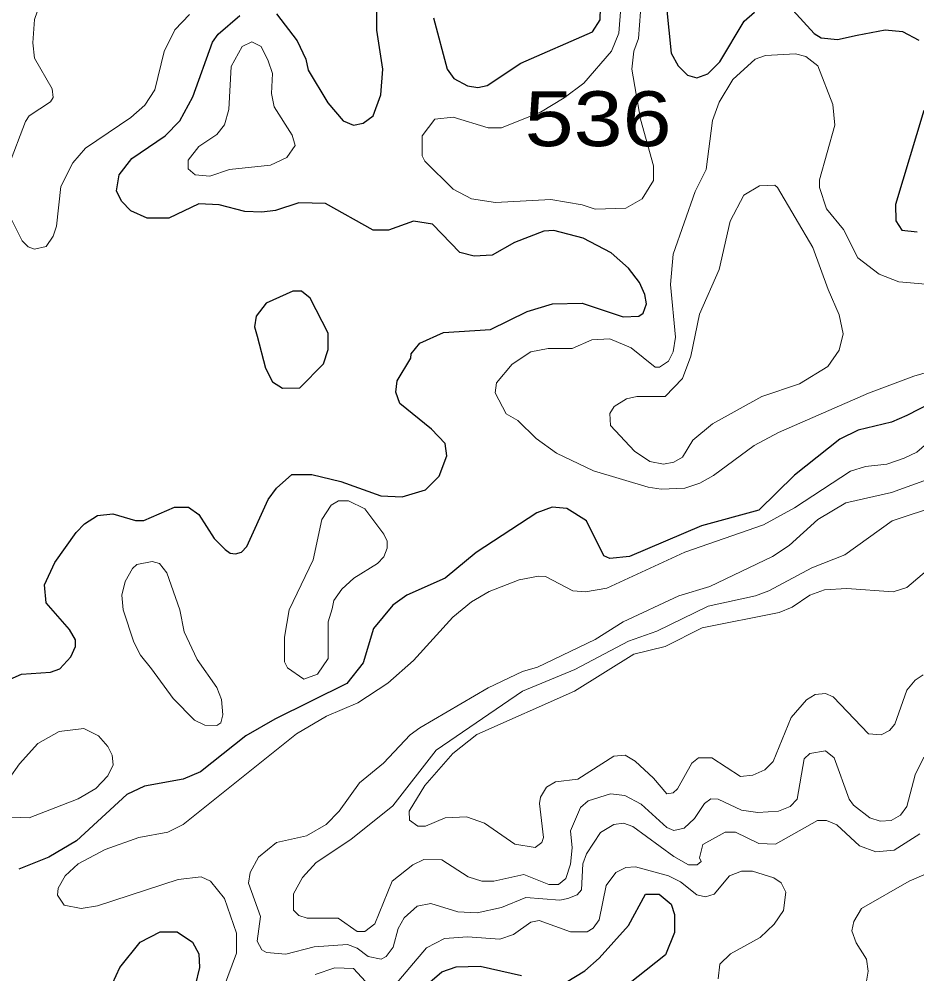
# Model space of a CAD drawing. Extents: x 577 to 602.9, y 7483.8 to 7511.6.
# Drawn here: x 596.121 to 597.429, y 7501.469 to 7502.86 of the extents above; entities that cross this region are included whole.
import ezdxf
from ezdxf.enums import TextEntityAlignment as Align

# ---------------------------------------------------------------- set-up
doc = ezdxf.new("R2010")
doc.units = 0
doc.header["$LTSCALE"] = 0.032
doc.layers.add('1', color=7, linetype='Continuous', lineweight=25)
doc.layers.add('2', color=7, linetype='Continuous', lineweight=13)
doc.layers.add('61', color=7, linetype='Continuous')

msp = doc.modelspace()

# ---------------------------------------------------------------- linework, layer by layer
at = {"layer": '1'}
for points in [[(597.0618, 7502.9069), (597.0713, 7502.8107), (597.0816, 7502.7924), (597.0951, 7502.7789), (597.1087, 7502.7749), (597.1246, 7502.7805), (597.1421, 7502.798), (597.1778, 7502.8576), (597.193, 7502.8704)], [(596.4964, 7502.868), (596.5266, 7502.829), (596.5393, 7502.802), (596.5425, 7502.7861), (596.5711, 7502.7384), (596.5934, 7502.7121), (596.6085, 7502.7058), (596.6228, 7502.7089), (596.6371, 7502.7193), (596.6483, 7502.7503), (596.6514, 7502.7877), (596.6427, 7502.8441), (596.6419, 7502.9053)], [(596.886, 7502.5515), (596.8431, 7502.5348), (596.8105, 7502.5165), (596.7842, 7502.5149), (596.7636, 7502.5205), (596.7238, 7502.5618), (596.696, 7502.5658), (596.6594, 7502.5531), (596.6371, 7502.5531), (596.5679, 7502.592), (596.529, 7502.5928), (596.4948, 7502.5817), (596.4749, 7502.5793), (596.4503, 7502.5801), (596.4129, 7502.5897), (596.3835, 7502.5913), (596.3397, 7502.5706), (596.3079, 7502.5706), (596.2841, 7502.5809), (596.2706, 7502.5952), (596.2634, 7502.6103), (596.2674, 7502.6334), (596.2857, 7502.6573), (596.3342, 7502.6906), (596.3556, 7502.7121), (596.3747, 7502.7471), (596.4033, 7502.8266), (596.4113, 7502.8386), (596.4431, 7502.8656)], [(596.7254, 7502.8624), (596.7453, 7502.7877), (596.7548, 7502.7741), (596.7747, 7502.763), (596.7898, 7502.7606), (596.8033, 7502.7638), (596.8526, 7502.7964), (596.9568, 7502.8417), (596.9679, 7502.8592), (596.9687, 7502.8775)], [(597.2486, 7502.8735), (597.2796, 7502.8393), (597.29, 7502.833), (597.3138, 7502.8306), (597.3423, 7502.8369)], [(597.3423, 7502.8369), (597.383, 7502.8449), (597.4084, 7502.8425), (597.4323, 7502.8298)], [(597.4395, 7502.7272), (597.3981, 7502.5905), (597.3989, 7502.5666), (597.4077, 7502.5531), (597.4299, 7502.5507)], [(596.0861, 7501.8891), (596.125, 7501.9058), (596.1672, 7501.909), (596.1807, 7501.9138), (596.1966, 7501.9313), (596.2038, 7501.9464), (596.2038, 7501.9559), (596.195, 7501.971), (596.1608, 7502.01), (596.1584, 7502.0362), (596.1735, 7502.0688), (596.2046, 7502.1126), (596.2165, 7502.1253), (596.2356, 7502.1372), (596.2578, 7502.1396), (596.2912, 7502.13), (596.3032, 7502.13), (596.3477, 7502.1491), (596.3684, 7502.1491), (596.3835, 7502.1388), (596.4057, 7502.1038), (596.4216, 7502.0879), (596.4288, 7502.0823), (596.4367, 7502.0815), (596.4455, 7502.0839), (596.4534, 7502.0919), (596.4845, 7502.1603), (596.4964, 7502.177), (596.5186, 7502.1968), (596.5481, 7502.1968), (596.5902, 7502.1865), (596.6483, 7502.1658), (596.6793, 7502.1642), (596.7135, 7502.1746), (596.7333, 7502.1945), (596.7445, 7502.2239), (596.7421, 7502.2422), (596.7222, 7502.2628), (596.6761, 7502.3002), (596.6705, 7502.3169), (596.6721, 7502.3336), (596.692, 7502.3662), (596.6928, 7502.3726), (596.7055, 7502.3885), (596.7397, 7502.4036), (596.8081, 7502.4084), (596.8614, 7502.4346), (596.8987, 7502.4457), (596.9417, 7502.4465), (597.0013, 7502.4267), (597.0244, 7502.4274), (597.0307, 7502.4322), (597.0355, 7502.4457), (597.0331, 7502.4593), (597.0252, 7502.4767), (597.0093, 7502.4974), (596.9838, 7502.5197), (596.9433, 7502.5412), (596.9003, 7502.5523), (596.886, 7502.5515)], [(597.5055, 7502.3296), (597.4148, 7502.2827), (597.3925, 7502.2732), (597.344, 7502.2613), (597.317, 7502.2485), (597.251, 7502.196), (597.1993, 7502.1452), (597.1158, 7502.1221), (597.0109, 7502.0776), (596.9822, 7502.0744), (596.9735, 7502.0784), (596.948, 7502.1293), (596.9194, 7502.1475), (596.8979, 7502.1491), (596.8757, 7502.1412), (596.7874, 7502.0831), (596.7421, 7502.0458), (596.6864, 7502.0211), (596.6658, 7502.0068), (596.6379, 7501.9726), (596.6228, 7501.9225), (596.599, 7501.8923), (596.494, 7501.8406), (596.4519, 7501.816), (596.3859, 7501.7635), (596.3604, 7501.7531), (596.3039, 7501.7428), (596.2785, 7501.7309), (596.2053, 7501.6633), (596.1648, 7501.6394), (596.1211, 7501.6219)], [(596.9186, 7501.4573), (596.9457, 7501.474), (596.9663, 7501.4923), (597.0093, 7501.54), (597.0339, 7501.5854), (597.0538, 7501.5854), (597.0713, 7501.571), (597.0761, 7501.5559), (597.0761, 7501.5297), (597.0633, 7501.4971), (596.995, 7501.443)], [(596.2308, 7501.3969), (596.2682, 7501.4788), (596.2976, 7501.5154), (596.327, 7501.5305), (596.3517, 7501.5305), (596.3739, 7501.5154), (596.3835, 7501.4987), (596.3843, 7501.4788), (596.3779, 7501.4526)], [(596.7198, 7501.4573), (596.7373, 7501.4724), (596.758, 7501.4796), (596.793, 7501.4804), (596.8534, 7501.4669)]]:
    msp.add_lwpolyline(points, dxfattribs=at)
msp.add_lwpolyline([(596.4684, 7502.3985), (596.4805, 7502.3519), (596.4908, 7502.332), (596.5051, 7502.3225), (596.5306, 7502.3233), (596.5648, 7502.3583), (596.5719, 7502.3789), (596.5719, 7502.4028), (596.5457, 7502.4537), (596.533, 7502.464), (596.5202, 7502.464), (596.4813, 7502.4465), (596.467, 7502.4274), (596.4646, 7502.4123)], close=True, dxfattribs=at)
at = {"layer": '2'}
for points in [[(596.102, 7503.0771), (596.1401, 7503.0485), (596.1735, 7503.0326), (596.2053, 7503.0016), (596.2101, 7502.9777), (596.2046, 7502.9499), (596.1553, 7502.8926), (596.1441, 7502.86), (596.1417, 7502.8258), (596.1441, 7502.8036), (596.1696, 7502.759), (596.1712, 7502.7463), (596.1672, 7502.7399), (596.1362, 7502.7193), (596.1306, 7502.7113), (596.1059, 7502.6461)], [(596.1091, 7502.5714), (596.1258, 7502.5372), (596.1346, 7502.5284), (596.1441, 7502.5253), (596.1608, 7502.5292), (596.1712, 7502.5443), (596.1759, 7502.5586), (596.1823, 7502.6167), (596.1998, 7502.6509), (596.2181, 7502.6724), (596.2841, 7502.7169), (596.3047, 7502.7352), (596.3191, 7502.7574), (596.3326, 7502.8131), (596.3485, 7502.8449), (596.3699, 7502.8672)], [(597.0268, 7502.8712), (597.0236, 7502.8322), (597.0172, 7502.8139), (597.014, 7502.7877), (597.0268, 7502.7145), (597.0458, 7502.6469), (597.0458, 7502.6254), (597.0291, 7502.5984), (597.0053, 7502.5849), (596.9608, 7502.5833), (596.9417, 7502.5897), (596.8962, 7502.5974), (596.8153, 7502.5932), (596.7803, 7502.5984), (596.754, 7502.6127), (596.7127, 7502.6533), (596.7087, 7502.6612), (596.7087, 7502.6906), (596.727, 7502.7145), (596.754, 7502.7177), (596.8049, 7502.7018), (596.824, 7502.7018), (596.8812, 7502.7248), (596.9154, 7502.7455), (596.9441, 7502.767), (596.9846, 7502.8139), (596.995, 7502.8401), (596.9981, 7502.8775)], [(597.5715, 7502.3829), (597.4251, 7502.34), (597.3591, 7502.3153), (597.2279, 7502.2581), (597.1922, 7502.239), (597.1333, 7502.1953), (597.1134, 7502.1841), (597.0912, 7502.177), (597.057, 7502.1754), (597.0379, 7502.1786), (596.9584, 7502.2024), (596.9043, 7502.2279), (596.8749, 7502.2493), (596.8478, 7502.2756), (596.8311, 7502.2851), (596.8152, 7502.3161), (596.8168, 7502.3304), (596.8399, 7502.3575), (596.8669, 7502.3758), (596.8924, 7502.3805), (596.9274, 7502.3805), (596.956, 7502.3933), (596.9822, 7502.3948), (597.0132, 7502.3813), (597.0482, 7502.3535), (597.0546, 7502.3535), (597.0673, 7502.3622), (597.0745, 7502.3758), (597.0777, 7502.3972), (597.0705, 7502.4736), (597.0745, 7502.5181), (597.1063, 7502.6095), (597.1222, 7502.6413), (597.1317, 7502.7129), (597.1413, 7502.7392), (597.1611, 7502.7726), (597.1938, 7502.802), (597.2089, 7502.8075), (597.2526, 7502.8099), (597.2677, 7502.8059), (597.2852, 7502.7924), (597.3067, 7502.736), (597.3098, 7502.7058), (597.2876, 7502.6262), (597.2876, 7502.6151), (597.2979, 7502.5841), (597.3226, 7502.5539), (597.3432, 7502.5125), (597.3743, 7502.4887), (597.4029, 7502.4775), (597.5325, 7502.4664)], [(597.4697, 7502.2644), (597.4291, 7502.2294), (597.4108, 7502.2207), (597.3854, 7502.212), (597.3544, 7502.2088), (597.3329, 7502.2016), (597.251, 7502.1483), (597.2057, 7502.1237), (597.0912, 7502.0839), (596.9775, 7502.0314), (596.9465, 7502.0259), (596.9282, 7502.0275), (596.8884, 7502.0481), (596.8781, 7502.0489), (596.8502, 7502.0434), (596.8065, 7502.0267), (596.7803, 7502.0116), (596.7532, 7501.9893), (596.696, 7501.9257), (596.6586, 7501.8931), (596.6149, 7501.8645), (596.5695, 7501.8446), (596.5258, 7501.8191), (596.3604, 7501.6871), (596.3381, 7501.676), (596.296, 7501.6681), (596.2467, 7501.6506), (596.2077, 7501.6299), (596.1886, 7501.6124), (596.1783, 7501.5941), (596.1775, 7501.5838), (596.1871, 7501.5695), (596.2117, 7501.5647), (596.2356, 7501.5687), (596.3532, 7501.6068), (596.3866, 7501.6108), (596.4002, 7501.6044), (596.4208, 7501.579), (596.4383, 7501.5289), (596.4383, 7501.4995), (596.4192, 7501.4486)], [(596.9425, 7501.6299), (596.9409, 7501.5917), (596.9345, 7501.5846), (596.921, 7501.579), (596.9091, 7501.5766), (596.8598, 7501.5806), (596.824, 7501.5663), (596.789, 7501.5583), (596.7604, 7501.5599), (596.7214, 7501.5718), (596.7015, 7501.5679), (596.6825, 7501.5512), (596.6737, 7501.5353), (596.6665, 7501.5082), (596.6562, 7501.4947), (596.6491, 7501.4907), (596.63, 7501.4947), (596.6141, 7501.5066), (596.5998, 7501.5122), (596.5512, 7501.509), (596.5099, 7501.4979), (596.4821, 7501.5003), (596.4749, 7501.5042), (596.4685, 7501.517), (596.4733, 7501.5528), (596.4558, 7501.6013), (596.4582, 7501.6172), (596.4701, 7501.6394), (596.4964, 7501.6609), (596.5401, 7501.6704), (596.5687, 7501.6871), (596.5878, 7501.7062), (596.6172, 7501.7476), (596.6522, 7501.7762), (596.6912, 7501.8175), (596.7055, 7501.8279), (596.8049, 7501.8859), (596.855, 7501.9098), (596.8765, 7501.9161), (596.9608, 7501.9567), (597.0013, 7501.9821), (597.0824, 7502.0203), (597.1278, 7502.0338), (597.2192, 7502.0776), (597.2431, 7502.0935), (597.2852, 7502.1316), (597.3257, 7502.1555), (597.3925, 7502.1706), (597.445, 7502.1897)], [(597.4625, 7502.1523), (597.3933, 7502.1293), (597.3242, 7502.08), (597.2764, 7502.0609), (597.2136, 7502.0275), (597.1945, 7502.0203), (597.1254, 7502.0052), (597.0506, 7501.9686), (597.0093, 7501.9543), (596.9313, 7501.913), (596.855, 7501.8812), (596.729, 7501.7951), (596.6658, 7501.7142), (596.6045, 7501.6649), (596.5544, 7501.6315), (596.5345, 7501.61), (596.521, 7501.5861), (596.521, 7501.5623), (596.529, 7501.5543), (596.5409, 7501.5504), (596.5862, 7501.5504), (596.6141, 7501.5313), (596.6252, 7501.5313), (596.6395, 7501.5424), (596.665, 7501.6044), (596.6952, 7501.6283), (596.7111, 7501.6362), (596.7373, 7501.6355), (596.7755, 7501.6108), (596.7954, 7501.6044), (596.8129, 7501.6044), (596.8566, 7501.614), (596.8932, 7501.5997), (596.9075, 7501.5997), (596.9178, 7501.6084), (596.925, 7501.6291), (596.9274, 7501.6529), (596.925, 7501.6776), (596.9393, 7501.7118), (596.9504, 7501.7213), (596.983, 7501.7317), (597.0037, 7501.7293), (597.0276, 7501.7166), (597.0649, 7501.6824), (597.0753, 7501.6784), (597.0904, 7501.6816), (597.1055, 7501.6959), (597.1198, 7501.7174), (597.1293, 7501.7245), (597.1397, 7501.7237), (597.1739, 7501.7078), (597.1977, 7501.7046), (597.2279, 7501.7062), (597.2446, 7501.7134), (597.255, 7501.7237), (597.2653, 7501.7826), (597.2733, 7501.7905), (597.2963, 7501.7945), (597.3091, 7501.7841), (597.3305, 7501.7237), (597.3369, 7501.715), (597.3607, 7501.6967), (597.3758, 7501.6919), (597.3917, 7501.6927), (597.4053, 7501.7007), (597.4148, 7501.7134), (597.4267, 7501.7595), (597.4395, 7501.7849)], [(597.4387, 7501.905), (597.4267, 7501.8971), (597.4148, 7501.8827), (597.3973, 7501.8334), (597.3894, 7501.8239), (597.3774, 7501.8175), (597.3591, 7501.8191), (597.3075, 7501.8732), (597.2963, 7501.878), (597.2812, 7501.8764), (597.2685, 7501.8684), (597.2462, 7501.843), (597.22, 7501.7786), (597.2081, 7501.7667), (597.1906, 7501.7587), (597.1723, 7501.7571), (597.1309, 7501.7841), (597.1111, 7501.7841), (597.1015, 7501.7762), (597.0808, 7501.7388), (597.0745, 7501.7333), (597.0649, 7501.7317), (597.0458, 7501.7547), (597.0188, 7501.7794), (597.0045, 7501.7881), (596.9878, 7501.7865), (596.9353, 7501.7531), (596.9027, 7501.7492), (596.89, 7501.7412), (596.8812, 7501.7269), (596.8797, 7501.7174), (596.8852, 7501.6681), (596.8828, 7501.6609), (596.8733, 7501.6537), (596.8439, 7501.6585), (596.7993, 7501.6887), (596.7731, 7501.6983), (596.7421, 7501.6967), (596.7135, 7501.6848), (596.7023, 7501.6848), (596.6904, 7501.6935), (596.6896, 7501.7062), (596.7127, 7501.7436), (596.7532, 7501.7905), (596.7882, 7501.8183), (596.9305, 7501.8812), (597.0172, 7501.9352), (597.0625, 7501.9464), (597.1166, 7501.9734), (597.2287, 7501.9957), (597.2478, 7502.0036), (597.2733, 7502.0211), (597.2947, 7502.0291), (597.3273, 7502.0307), (597.3949, 7502.0259), (597.4148, 7502.0322), (597.453, 7502.0648)], [(597.4339, 7501.6736), (597.3965, 7501.6498), (597.3695, 7501.6474), (597.3456, 7501.6561), (597.313, 7501.6863), (597.2979, 7501.6927), (597.2844, 7501.6927), (597.2232, 7501.6585), (597.1993, 7501.6593), (597.1651, 7501.676), (597.15, 7501.676), (597.1174, 7501.6577), (597.1126, 7501.6386), (597.115, 7501.6331), (597.1095, 7501.6283), (597.0967, 7501.6283), (597.0753, 7501.6402), (597.0156, 7501.684), (597.0021, 7501.6887), (596.9878, 7501.6871), (596.9687, 7501.6752), (596.948, 7501.6442), (596.9425, 7501.6299)], [(597.356, 7501.4589), (597.3584, 7501.4732), (597.356, 7501.4907), (597.3409, 7501.5146), (597.3345, 7501.5321), (597.3377, 7501.5456), (597.3488, 7501.5647), (597.418, 7501.6044), (597.4911, 7501.6362)], [(596.661, 7501.4438), (596.7151, 7501.5074), (596.7413, 7501.5209), (596.7747, 7501.5233), (596.8216, 7501.5201), (596.8415, 7501.5265), (596.8669, 7501.5448), (596.8789, 7501.5472), (596.925, 7501.5305), (596.9488, 7501.5305), (596.9576, 7501.5361), (596.9663, 7501.548), (596.9767, 7501.5981), (596.991, 7501.6172), (597.0053, 7501.6243), (597.0196, 7501.6251), (597.0673, 7501.6124), (597.0848, 7501.6036), (597.1087, 7501.5846), (597.1214, 7501.5814), (597.1341, 7501.5854), (597.1564, 7501.6124), (597.1739, 7501.6188), (597.1898, 7501.6188), (597.2208, 7501.6092), (597.2319, 7501.6021), (597.2383, 7501.5885), (597.2351, 7501.5615), (597.2216, 7501.5416), (597.2009, 7501.5225), (597.158, 7501.4987), (597.1421, 7501.4836), (597.1397, 7501.4621)], [(596.5528, 7501.4685), (596.5815, 7501.478), (596.6085, 7501.4772), (596.6379, 7501.4454)]]:
    msp.add_lwpolyline(points, dxfattribs=at)
for points in [[(596.4208, 7502.7066), (596.4097, 7502.6922), (596.3835, 7502.6747), (596.3676, 7502.6549), (596.3676, 7502.6421), (596.3779, 7502.6334), (596.3994, 7502.6318), (596.428, 7502.6413), (596.4876, 7502.6477), (596.5115, 7502.6588), (596.5234, 7502.6763), (596.5194, 7502.6914), (596.4932, 7502.7328), (596.4892, 7502.7519), (596.4908, 7502.7813), (596.4845, 7502.7996), (596.4741, 7502.8203), (596.4606, 7502.8274), (596.4463, 7502.8203), (596.4304, 7502.7916), (596.4272, 7502.7288)], [(597.3003, 7502.4664), (597.3162, 7502.4298), (597.3218, 7502.402), (597.3162, 7502.3781), (597.2995, 7502.3543), (597.2582, 7502.3288), (597.2033, 7502.3106), (597.1317, 7502.2708), (597.1031, 7502.2469), (597.088, 7502.2223), (597.0753, 7502.2151), (597.0602, 7502.212), (597.0403, 7502.2159), (597.018, 7502.231), (596.983, 7502.2684), (596.9822, 7502.2859), (596.9886, 7502.2962), (597.0061, 7502.3074), (597.0212, 7502.3106), (597.0625, 7502.3106), (597.088, 7502.3368), (597.0999, 7502.3694), (597.1126, 7502.4306), (597.1413, 7502.4958), (597.1572, 7502.5658), (597.1771, 7502.604), (597.2001, 7502.6175), (597.2224, 7502.6183), (597.2264, 7502.6151), (597.278, 7502.5276)], [(596.5775, 7502.0012), (596.5799, 7502.0132), (596.5918, 7502.0299), (596.6093, 7502.0458), (596.6435, 7502.0672), (596.653, 7502.0768), (596.6578, 7502.0895), (596.6578, 7502.0998), (596.653, 7502.1102), (596.6252, 7502.1467), (596.6013, 7502.1587), (596.587, 7502.1587), (596.5759, 7502.1523), (596.5624, 7502.1316), (596.5497, 7502.0728), (596.5147, 7501.9996), (596.5083, 7501.9599), (596.5083, 7501.9241), (596.5123, 7501.9154), (596.5361, 7501.8987), (596.556, 7501.9058), (596.5719, 7501.9289), (596.5719, 7501.9821)], [(596.3143, 7501.9138), (596.3461, 7501.8708), (596.3771, 7501.839), (596.3922, 7501.8319), (596.4097, 7501.8311), (596.4153, 7501.835), (596.4185, 7501.847), (596.4161, 7501.8692), (596.4097, 7501.8867), (596.3811, 7501.9273), (596.362, 7501.9678), (596.3556, 7501.9996), (596.3366, 7502.0537), (596.3262, 7502.0672), (596.3151, 7502.0704), (596.2928, 7502.0656), (596.2865, 7502.0601), (596.2761, 7502.041), (596.2713, 7502.0211), (596.2729, 7501.9996), (596.2888, 7501.9527), (596.2984, 7501.9336)], [(596.2507, 7501.8008), (596.257, 7501.7881), (596.2586, 7501.7738), (596.2507, 7501.7579), (596.2332, 7501.7396), (596.2077, 7501.7245), (596.1362, 7501.6967), (596.1099, 7501.6975), (596.0924, 7501.7102), (596.0916, 7501.7325), (596.1219, 7501.7754), (596.1489, 7501.8048), (596.1799, 7501.8223), (596.2157, 7501.8271), (596.2372, 7501.816)]]:
    msp.add_lwpolyline(points, close=True, dxfattribs=at)

# ---------------------------------------------------------------- texts
at = {"layer": '61', "width": 1.2}
msp.add_text('536', height=0.08, dxfattribs=at).set_placement((596.965, 7502.6753), align=Align.CENTER)

doc.saveas('drawing.dxf')
